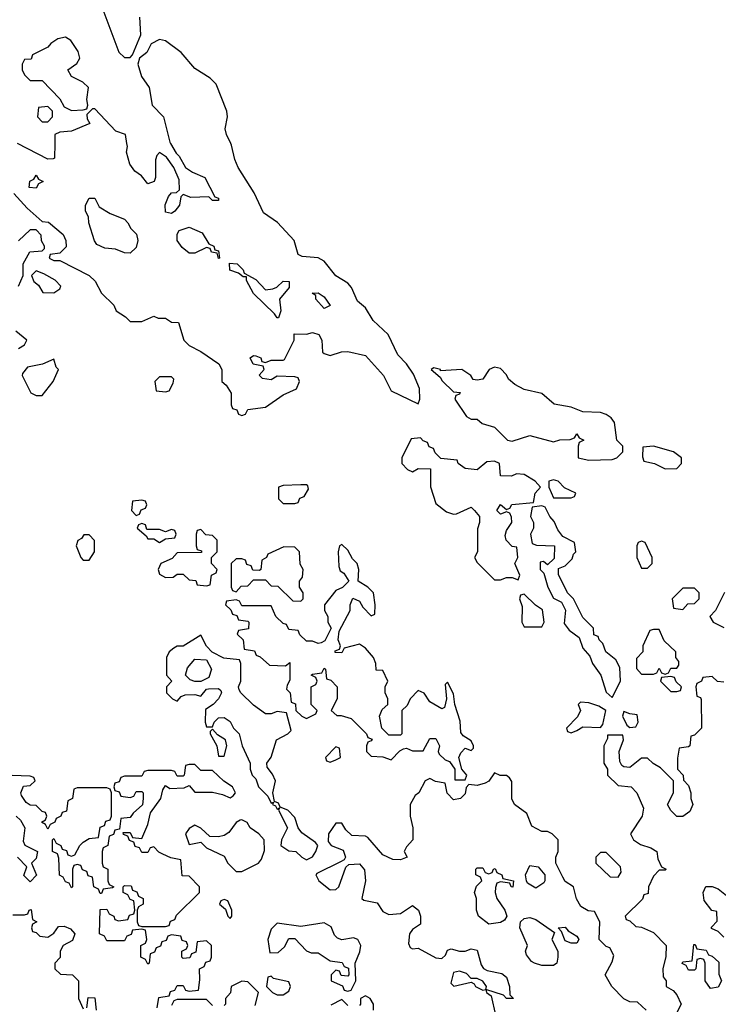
# Model space of a CAD drawing. Header units: inches. Extents: x 2601682 to 2755810, y 449311 to 584050.
# Tile 490 of 505: x 2731374 to 2733751, y 577070 to 580421. Entities that reach past the tile are written whole.
import ezdxf

# ---------------------------------------------------------------- set-up
doc = ezdxf.new("R2010")
doc.units = ezdxf.units.IN
doc.header["$MEASUREMENT"] = 0
doc.layers.add('C7537', color=7, linetype='Continuous')
doc.layers.add('C7538', color=7, linetype='Continuous')

msp = doc.modelspace()

# ---------------------------------------------------------------- linework, layer by layer
at = {"layer": 'C7537', "color": 2, "elevation": 2}
for points in [[(2731354, 579830), (2731399.6, 579779.6), (2731450, 579734), (2731471.6, 579731.6), (2731522, 579690), (2731531.3, 579670), (2731531.6, 579648.4), (2731510, 579626), (2731478, 579622), (2731474, 579610), (2731490, 579602), (2731510, 579602), (2731610.8, 579550.8), (2731630.8, 579530.8), (2731652, 579490), (2731694, 579450), (2731702, 579430), (2731734, 579410), (2731750, 579394), (2731790, 579394), (2731830, 579412), (2731845.4, 579405.4), (2731870, 579404.7), (2731890, 579392), (2731914, 579390), (2731932, 579330), (2731950, 579312), (2731990, 579292), (2732052, 579250), (2732062, 579230), (2732062, 579190), (2732076.9, 579176.9), (2732094, 579150), (2732094, 579110), (2732098, 579098), (2732112.7, 579092.7), (2732118, 579078), (2732130, 579074), (2732142, 579078), (2732150, 579094), (2732210, 579102), (2732270, 579144.7), (2732315.3, 579164.7), (2732326, 579190), (2732322, 579202), (2732310, 579206), (2732250, 579208), (2732230, 579195.3), (2732200.4, 579200.4), (2732188.7, 579211.3), (2732206, 579230), (2732202, 579242), (2732168.7, 579248.7), (2732158, 579270), (2732170, 579278), (2732176.9, 579276.9), (2732194, 579270), (2732198, 579258), (2732210, 579254), (2732230, 579262), (2732270, 579262), (2732275.3, 579264.7), (2732308, 579330), (2732308, 579352), (2732350, 579351.3), (2732370, 579356), (2732391.3, 579350), (2732402, 579330), (2732404.7, 579290), (2732410, 579284.7), (2732430, 579278), (2732468.9, 579291.1), (2732490, 579291.3), (2732550, 579278), (2732611.3, 579210), (2732638, 579158), (2732730, 579114), (2732735.3, 579130), (2732734, 579166), (2732714.2, 579214.2), (2732689.5, 579250), (2732660.1, 579280.1), (2732627.6, 579350), (2732576.9, 579396.9), (2732550, 579440.9), (2732523.5, 579463.5), (2732503, 579510), (2732490, 579524.2), (2732449.7, 579549.7), (2732410, 579599.7), (2732390, 579611.1), (2732335.1, 579615.1), (2732322, 579622), (2732307.3, 579670), (2732250.7, 579730.7), (2732203.3, 579763.3), (2732171.6, 579831.6), (2732117.6, 579917.6), (2732105.7, 579945.7), (2732094.5, 579994.5), (2732091.8, 580000)], [(2731493.3, 580000), (2731492, 579950), (2731487.3, 579947.3), (2731470, 579946), (2731365.9, 580000)], [(2731887, 580000), (2731906.4, 579966.4), (2731916.8, 579956.8), (2731938, 579918), (2731962, 579902), (2732003.6, 579883.6), (2732038, 579818), (2732050, 579814), (2732050, 579806), (2732030, 579806), (2732018, 579818), (2731956.4, 579816.4), (2731930, 579826), (2731922, 579818), (2731918, 579790), (2731902, 579770), (2731890, 579762), (2731870, 579766), (2731869, 579791), (2731880.2, 579819.8), (2731890, 579832), (2731907.3, 579832.7), (2731918, 579842), (2731916.4, 579876.4), (2731898, 579918), (2731873.6, 579953.6), (2731850, 579969), (2731840.5, 579959.5), (2731835.9, 579944.1), (2731836, 579884), (2731832, 579870), (2731810, 579862), (2731788.7, 579890), (2731765.4, 579905.4), (2731749.2, 579930), (2731737.6, 579970), (2731740.7, 579990), (2731739, 580000)], [(2731370, 579514), (2731386, 579550), (2731386, 579590), (2731408.7, 579631.3), (2731450, 579634), (2731458, 579642), (2731458, 579650), (2731448, 579668), (2731447.3, 579687.3), (2731430, 579706), (2731410, 579706), (2731370, 579668)], [(2731370, 579302), (2731390, 579314), (2731398, 579330), (2731361.2, 579361.2)], [(2733771.6, 578471.6), (2733742, 578410), (2733722, 578390), (2733734, 578370), (2733770, 578352)], [(2733770, 578166), (2733748.4, 578168.4), (2733730, 578186), (2733698, 578182), (2733694, 578170), (2733678, 578162), (2733674, 578150), (2733678, 578118), (2733690, 578114), (2733692.7, 578107.3), (2733694, 578010), (2733670, 577986), (2733658, 577982), (2733654, 577950), (2733650, 577946), (2733618, 577942), (2733612.7, 577907.3), (2733612, 577870), (2733632, 577850), (2733632.7, 577832.7), (2733650, 577814), (2733658, 577790), (2733658, 577770), (2733664.7, 577750), (2733653.7, 577726.3), (2733630, 577708.7), (2733610, 577708.7), (2733589, 577729), (2733578, 577750), (2733598, 577790), (2733598, 577830), (2733554.6, 577874.6), (2733529.1, 577889.1), (2733510, 577908), (2733490, 577908), (2733450, 577875.3), (2733430, 577878), (2733423.1, 577883.1), (2733416.4, 577896.4), (2733414, 577930), (2733428, 577970), (2733426, 577986), (2733374, 577986), (2733374, 577974), (2733362, 577950), (2733362, 577890), (2733374, 577870), (2733374, 577850), (2733410, 577814), (2733454, 577810), (2733474, 577790), (2733496.9, 577736.9), (2733492, 577710), (2733452, 577650), (2733462, 577630), (2733486, 577614), (2733522, 577602), (2733542, 577590), (2733545.4, 577565.4), (2733558, 577538), (2733574, 577530), (2733570, 577526), (2733550, 577526), (2733530, 577506), (2733514, 577470), (2733512.7, 577447.3), (2733498, 577442), (2733492.7, 577427.3), (2733434, 577370), (2733438, 577358), (2733450, 577354), (2733470, 577334), (2733490, 577332), (2733530, 577314), (2733574, 577270), (2733572.7, 577232.7), (2733562, 577190), (2733563.6, 577163.6), (2733574, 577150), (2733574, 577130), (2733596.9, 577116.9), (2733610, 577102), (2733624.7, 577070), (2733604.7, 577030)], [(2731842, 577058), (2731847.3, 577092.7), (2731882, 577098), (2731887.3, 577112.7), (2731902, 577118), (2731910, 577134), (2731930, 577134), (2731938, 577118), (2731950, 577114), (2731982, 577118), (2731987.3, 577152.7), (2731986, 577190), (2732002, 577198), (2732007.3, 577212.7), (2732022, 577218), (2732026, 577230), (2732026, 577270), (2732010, 577286), (2731978, 577282), (2731972.7, 577247.3), (2731958, 577242), (2731952.7, 577227.3), (2731930, 577226), (2731926, 577230), (2731926, 577250), (2731942, 577258), (2731946, 577270), (2731942, 577282), (2731927.3, 577287.3), (2731922, 577302), (2731890, 577306), (2731878, 577302), (2731872.7, 577287.3), (2731858, 577282), (2731852.7, 577267.3), (2731838, 577262), (2731832.7, 577247.3), (2731818, 577242), (2731814, 577210), (2731810, 577206), (2731802, 577222), (2731786, 577230), (2731786, 577270), (2731802, 577278), (2731806, 577290), (2731802, 577322), (2731790, 577326), (2731758, 577322), (2731752.7, 577307.3), (2731738, 577302), (2731730, 577286), (2731670, 577286), (2731662, 577302), (2731646, 577310), (2731647.3, 577392.7), (2731670, 577394), (2731678, 577378), (2731694, 577370), (2731698, 577358), (2731710, 577354), (2731742, 577358), (2731747.3, 577372.7), (2731762, 577378), (2731766, 577390), (2731762, 577422), (2731750, 577426), (2731742, 577442), (2731726, 577450), (2731726, 577470), (2731730, 577474), (2731752.7, 577472.7), (2731758, 577458), (2731772.7, 577452.7), (2731778, 577438), (2731794, 577430), (2731794, 577410), (2731778, 577402), (2731774, 577390), (2731774, 577350), (2731778, 577338), (2731790, 577334), (2731870, 577334), (2731882, 577338), (2731887.3, 577352.7), (2731902, 577358), (2731907.3, 577372.7), (2731986, 577450), (2731986, 577470), (2731950, 577506), (2731927.3, 577507.3), (2731922, 577562), (2731888.4, 577568.4), (2731860.4, 577580.4), (2731847.3, 577587.3), (2731830, 577606), (2731818, 577602), (2731810, 577586), (2731790, 577586), (2731782, 577602), (2731767.3, 577607.3), (2731762, 577622), (2731747.3, 577627.3), (2731742, 577642), (2731727.3, 577647.3), (2731726, 577654), (2731750, 577654), (2731758, 577638), (2731790, 577634), (2731810, 577682), (2731819, 577721), (2731854, 577770), (2731860.4, 577799.6), (2731870, 577814), (2731884.7, 577804.7), (2731934, 577806), (2731950, 577814), (2731970, 577792), (2732030, 577791.3), (2732064, 577784), (2732090, 577772), (2732100.4, 577779.6), (2732108, 577790), (2732098, 577810), (2732068.9, 577828.9), (2732030, 577866), (2731990, 577866), (2731970, 577886), (2731950, 577886), (2731938, 577882), (2731934, 577850), (2731930, 577846), (2731910, 577846), (2731902, 577862), (2731890, 577866), (2731810, 577866), (2731798, 577862), (2731790, 577846), (2731730, 577846), (2731718, 577842), (2731712.7, 577827.3), (2731698, 577822), (2731694, 577810), (2731698, 577798), (2731712.7, 577792.7), (2731718, 577778), (2731750, 577774), (2731762, 577778), (2731770, 577794), (2731790, 577794), (2731794, 577790), (2731794, 577770), (2731791.3, 577748.7), (2731759.6, 577720.4), (2731750, 577706), (2731718, 577702), (2731714, 577666), (2731698, 577662), (2731692.7, 577647.3), (2731678, 577642), (2731674, 577610), (2731658, 577602), (2731654, 577590), (2731654, 577550), (2731658, 577538), (2731674, 577530), (2731674, 577490), (2731678, 577478), (2731694, 577470), (2731690, 577466), (2731658, 577462), (2731652.7, 577447.3), (2731647.3, 577447.3), (2731642, 577462), (2731626, 577470), (2731622, 577502), (2731607.3, 577507.3), (2731602, 577522), (2731587.3, 577527.3), (2731582, 577542), (2731570, 577546), (2731558, 577542), (2731554, 577530), (2731554, 577470), (2731550, 577466), (2731542, 577482), (2731530, 577486), (2731522, 577502), (2731508.9, 577508.9), (2731507.3, 577567.3), (2731502, 577582), (2731486, 577590), (2731486, 577630), (2731490, 577634), (2731498, 577618), (2731514, 577610), (2731518, 577598), (2731532.7, 577592.7), (2731538, 577578), (2731550, 577574), (2731562, 577578), (2731578, 577610), (2731590, 577622), (2731610, 577634), (2731642, 577638), (2731647.3, 577672.7), (2731662, 577678), (2731667.3, 577692.7), (2731682, 577698), (2731686, 577710), (2731686, 577790), (2731682, 577802), (2731670, 577806), (2731570, 577806), (2731558, 577802), (2731554, 577770), (2731538, 577762), (2731532.7, 577727.3), (2731518, 577722), (2731514, 577710), (2731498, 577702), (2731494, 577690), (2731478, 577682), (2731470, 577666), (2731462, 577682), (2731448, 577690), (2731462, 577698), (2731466, 577710), (2731462, 577722), (2731450, 577726), (2731430, 577746), (2731410, 577748), (2731396.4, 577756.4), (2731380.4, 577780.4), (2731378, 577790), (2731387.3, 577812.7), (2731410, 577814), (2731426, 577830), (2731422, 577842), (2731410, 577846), (2731348, 577848)], [(2733506, 577050), (2733476.4, 577076.4), (2733450, 577078), (2733430, 577088), (2733388.7, 577130), (2733366, 577170), (2733390, 577214), (2733395.3, 577235.3), (2733382, 577262), (2733370, 577266), (2733346, 577290), (2733348, 577350), (2733330, 577386), (2733308.4, 577388.4), (2733283.1, 577403.1), (2733268.9, 577428.9), (2733258, 577470), (2733230, 577488), (2733222, 577502), (2733198, 577550), (2733198, 577570), (2733206, 577590), (2733206, 577630), (2733186, 577650), (2733170, 577658), (2733150, 577658), (2733116.4, 577676.4), (2733099, 577719), (2733058, 577750), (2733048.7, 577768.7), (2733048.4, 577828.4), (2733040.4, 577840.4), (2733030, 577848), (2733008.9, 577848.9), (2732990, 577858), (2732970.7, 577829.3), (2732958, 577822), (2732930, 577814), (2732902, 577818), (2732892.7, 577807.3), (2732890, 577786), (2732874, 577770), (2732850, 577766), (2732828.4, 577788.4), (2732822, 577822), (2732788.4, 577828.4), (2732770, 577838), (2732754, 577830), (2732732, 577790), (2732719.6, 577780.4), (2732702, 577750), (2732702, 577710), (2732711.3, 577670), (2732712, 577630), (2732690, 577606), (2732682, 577590), (2732692, 577570), (2732670, 577562), (2732643.1, 577563.1), (2732610, 577578), (2732558, 577638), (2732550, 577642), (2732504, 577644), (2732483.1, 577663.1), (2732470, 577686), (2732450, 577686), (2732424.7, 577650), (2732423.6, 577623.6), (2732434, 577610), (2732474.8, 577594.8), (2732482, 577570), (2732478, 577562), (2732465.4, 577554.6), (2732384.7, 577515.3), (2732382, 577510), (2732392, 577490), (2732430, 577458.8), (2732450, 577460.7), (2732459.3, 577470), (2732484, 577536), (2732494, 577546), (2732530, 577547.3), (2732547.7, 577527.7), (2732550.6, 577490), (2732538, 577430), (2732544.5, 577424.5), (2732590, 577414.8), (2732610, 577386), (2732630, 577374.8), (2732670, 577378.8), (2732710, 577406), (2732730.5, 577390.5), (2732738, 577370), (2732737.3, 577342.7), (2732710, 577324), (2732700.7, 577310), (2732696.9, 577276.9), (2732702.8, 577262.8), (2732710, 577258), (2732730, 577261), (2732790, 577228), (2732810, 577226), (2732823.1, 577236.9), (2732830, 577254), (2732842, 577258), (2732870, 577251), (2732890, 577251), (2732910, 577258), (2732930, 577254), (2732943.6, 577203.6), (2732951.6, 577191.6), (2732964.7, 577184.7), (2733014.8, 577174.8), (2733030, 577162), (2733041, 577130), (2733042, 577102), (2733054, 577090), (2733030, 577089.2), (2733020.4, 577100.4), (2732960.4, 577120.4), (2732962, 577130), (2732950, 577148), (2732930, 577158), (2732910, 577158), (2732894, 577174), (2732870, 577182), (2732850, 577178), (2732841.4, 577141.4), (2732851.3, 577131.3), (2732910, 577144.7), (2732919.8, 577139.8), (2732924.7, 577130), (2732950, 577118), (2732959.6, 577119.6), (2732962, 577110), (2732978, 577098), (2732993, 577033)], [(2731362, 577710), (2731376.8, 577696.8), (2731390.9, 577670.9), (2731385.4, 577625.4), (2731391.3, 577611.3), (2731434, 577590), (2731430, 577566), (2731414, 577550), (2731431.1, 577508.9), (2731410, 577486), (2731388.4, 577508.4), (2731398, 577538), (2731366, 577570)], [(2733770, 577298), (2733750, 577318), (2733727.3, 577327.3), (2733727.3, 577332.7), (2733747.3, 577352.7), (2733746, 577386), (2733728.7, 577388.7), (2733702.7, 577422.7), (2733699, 577450), (2733709.1, 577470.9), (2733730, 577470.8), (2733750, 577462.8), (2733790, 577431.3)], [(2731350, 577374), (2731390, 577374), (2731402, 577378), (2731406, 577390), (2731412.7, 577392.7), (2731418, 577358), (2731432, 577350), (2731418, 577342), (2731414, 577330), (2731418, 577318), (2731430, 577314), (2731442, 577302), (2731470, 577298), (2731490, 577312), (2731505.6, 577334.4), (2731524.7, 577335.3), (2731547.1, 577327.1), (2731561, 577310), (2731553.7, 577286.3), (2731522, 577270), (2731512, 577250), (2731511.3, 577228.7), (2731494, 577210), (2731494, 577190), (2731512.7, 577172.7), (2731554, 577170), (2731574, 577150), (2731574, 577090), (2731590, 577054)], [(2732174.6, 577065.4), (2732186, 577110), (2732150, 577146), (2732130, 577148), (2732094, 577130), (2732091.6, 577108.4), (2732074, 577090), (2732074, 577070), (2732070, 577066)], [(2731602, 577058), (2731607.3, 577092.7), (2731630, 577091.3), (2731634, 577050)], [(2732030, 577066), (2732010, 577086), (2731910, 577086), (2731898, 577082), (2731890, 577066)], [(2732490, 577066), (2732470, 577086), (2732432.7, 577067.3)], [(2732578, 577050), (2732578, 577070), (2732566, 577090), (2732550, 577098), (2732534, 577090), (2732534, 577070), (2732530, 577066)]]:
    msp.add_lwpolyline(points, dxfattribs=at)
for points in [[(2731430, 579848), (2731406, 579850), (2731408.4, 579871.6), (2731422, 579878), (2731430, 579892), (2731438, 579878), (2731454, 579870), (2731438, 579862)], [(2731750, 579626), (2731730, 579628), (2731700.4, 579640.4), (2731663.1, 579643.1), (2731636.4, 579656.4), (2731628, 579668), (2731608.7, 579730), (2731608, 579750), (2731598, 579770), (2731598, 579790), (2731610, 579814), (2731630, 579814), (2731644.7, 579784.7), (2731682, 579762), (2731730, 579742), (2731742, 579730), (2731752, 579710), (2731770.9, 579690.9), (2731776, 579670), (2731770, 579646)], [(2732050, 579608), (2732046, 579626), (2732026, 579630), (2732022, 579642), (2732010, 579646), (2731970, 579626), (2731950, 579626), (2731926.3, 579646.3), (2731909.3, 579669.3), (2731909.3, 579690.7), (2731916.5, 579703.5), (2731950, 579714.8), (2731995.3, 579695.3), (2732018, 579658), (2732034, 579650), (2732038, 579638), (2732050, 579634), (2732054, 579610)], [(2732210, 579502), (2732235.3, 579504.7), (2732248.9, 579511.1), (2732270, 579531.3), (2732291.3, 579530), (2732291.3, 579510), (2732258, 579470), (2732262, 579430), (2732254, 579406), (2732250, 579406), (2732240.4, 579420.4), (2732169.4, 579489.4), (2732146, 579534), (2732146, 579546), (2732134, 579546), (2732118, 579558), (2732088.9, 579568.9), (2732088, 579592), (2732114, 579590), (2732134, 579570), (2732138, 579558), (2732176.9, 579536.9)], [(2731430, 579566), (2731414, 579550), (2731422, 579530), (2731438, 579518), (2731452.7, 579492.7), (2731490, 579492), (2731510, 579504.7), (2731514, 579514), (2731494.6, 579534.6), (2731456.4, 579556.4)], [(2732410, 579438), (2732382, 579470), (2732382, 579482), (2732369.2, 579490.8), (2732390, 579491.3), (2732410, 579478), (2732430, 579448)], [(2731490, 579266), (2731451.3, 579248.7), (2731401, 579239), (2731383.6, 579216.4), (2731382, 579210), (2731411.6, 579151.6), (2731430, 579142), (2731450, 579142), (2731488, 579190), (2731506, 579230), (2731498, 579238)], [(2732990, 579238.4), (2732971, 579230), (2732950, 579198), (2732930, 579194), (2732916.4, 579196.4), (2732908.7, 579210), (2732878, 579230), (2732806, 579226), (2732806, 579230), (2732783.6, 579236.4), (2732774, 579230), (2732804.7, 579204.7), (2732811.6, 579191.6), (2732850, 579154), (2732872.7, 579152.7), (2732870, 579146), (2732858, 579142), (2732854, 579130), (2732894, 579070), (2732910, 579062), (2732930, 579062), (2732947.1, 579047.1), (2732990, 579034), (2733034, 578990), (2733050, 578986), (2733110, 579006), (2733190, 578984.7), (2733211.6, 578991.6), (2733247.3, 578992.7), (2733262, 578998), (2733270, 579012), (2733278, 578998), (2733294, 578990), (2733278, 578982), (2733274, 578970), (2733274, 578930), (2733310, 578922), (2733390, 578924.7), (2733406, 578930), (2733426, 578950), (2733426, 578970), (2733406, 578990), (2733397.6, 579050), (2733386.3, 579066.3), (2733370, 579077.6), (2733350, 579084.5), (2733290, 579086.6), (2733250, 579102), (2733192, 579112), (2733150, 579149.2), (2733090, 579162.7), (2733059.1, 579179.1), (2733037.6, 579197.6), (2733030, 579212.7), (2733010, 579233.6)], [(2731890, 579206), (2731850, 579206), (2731834, 579190), (2731838, 579158), (2731870, 579154), (2731882, 579158), (2731896.4, 579183.6), (2731898, 579198)], [(2732738, 578998), (2732705.4, 578994.6), (2732674, 578930), (2732674, 578910), (2732694, 578890), (2732710, 578882), (2732730, 578894), (2732772, 578892), (2732771.6, 578831.6), (2732790, 578774), (2732826.4, 578746.4), (2732850, 578738), (2732860.4, 578739.6), (2732910, 578762), (2732922, 578750), (2732938, 578730), (2732938, 578710), (2732931.6, 578688.4), (2732932, 578610), (2732922, 578590), (2732930, 578574), (2732990, 578514), (2733010, 578514), (2733030, 578522), (2733050, 578522), (2733070, 578514), (2733075.3, 578530), (2733059, 578570), (2733068.7, 578590), (2733066, 578626), (2733050, 578628), (2733029.2, 578649.2), (2733025.6, 578665.6), (2733030, 578682), (2733048, 578710), (2733047.3, 578727.3), (2733042, 578742), (2733030, 578746), (2733010, 578738), (2732998, 578750), (2733010, 578771.3), (2733030, 578754), (2733042, 578758), (2733048.9, 578771.1), (2733122, 578778), (2733128, 578810), (2733146, 578830), (2733128, 578850), (2733090, 578873.2), (2733064.7, 578875.3), (2733047.3, 578867.3), (2733010, 578868), (2733006, 578910), (2732990, 578918), (2732963.6, 578916.4), (2732930, 578888.7), (2732890, 578894), (2732866, 578910), (2732862, 578922), (2732807.3, 578927.3), (2732787.3, 578947.3), (2732782, 578962), (2732767.3, 578967.3), (2732762, 578982), (2732747.3, 578987.3)], [(2733531, 578969), (2733494, 578966), (2733492.7, 578932.7), (2733498, 578918), (2733534, 578910), (2733570, 578892), (2733610, 578894), (2733626, 578910), (2733626, 578930), (2733598, 578950)], [(2733190, 578855.3), (2733174, 578850), (2733174, 578830), (2733190, 578794), (2733250, 578794), (2733262, 578798), (2733266, 578810), (2733227.3, 578827.3), (2733206, 578850)], [(2732350, 578838), (2732330, 578838), (2732270, 578835.3), (2732254, 578830), (2732254, 578790), (2732270, 578774), (2732310, 578774), (2732322, 578778), (2732327.3, 578792.7), (2732342, 578798), (2732356.4, 578823.6), (2732354, 578834)], [(2731790, 578786), (2731758, 578782), (2731754, 578750), (2731770, 578734), (2731782, 578738), (2731787.3, 578752.7), (2731802, 578758), (2731806, 578770), (2731802, 578782)], [(2733150, 578766), (2733118, 578762), (2733112, 578730), (2733122, 578710), (2733122, 578690), (2733112, 578670), (2733118, 578638), (2733132.7, 578632.7), (2733194, 578630), (2733192.7, 578587.3), (2733170, 578566), (2733156.4, 578576.4), (2733145.4, 578574.6), (2733144.7, 578550), (2733156.9, 578536.9), (2733171.3, 578490), (2733190, 578452), (2733218, 578438), (2733231.1, 578411.1), (2733226, 578366), (2733243.5, 578343.5), (2733278, 578318), (2733290, 578282), (2733314.4, 578254.4), (2733322.8, 578230), (2733351.3, 578190), (2733370, 578132), (2733390, 578114), (2733418, 578170), (2733416.4, 578216.4), (2733402, 578242), (2733368, 578270), (2733358, 578298), (2733346, 578310), (2733342, 578322), (2733327.3, 578327.3), (2733326, 578350), (2733290, 578386), (2733258, 578450), (2733238, 578470), (2733207.3, 578532.7), (2733207.3, 578552.7), (2733230, 578562), (2733253.6, 578586.4), (2733258, 578602), (2733266, 578610), (2733262, 578642), (2733222, 578662), (2733204.7, 578684.7), (2733192.9, 578712.9), (2733178, 578730), (2733162, 578762)], [(2731790, 578706), (2731778, 578702), (2731774, 578690), (2731804.7, 578664.7), (2731810, 578654), (2731830, 578654), (2731850, 578642), (2731870, 578654), (2731902, 578658), (2731906, 578670), (2731902, 578682), (2731890, 578686), (2731870, 578678), (2731850, 578686), (2731806, 578686), (2731802, 578702)], [(2731990, 578686), (2731978, 578682), (2731974, 578670), (2731974, 578630), (2731978, 578618), (2731992.7, 578612.7), (2731992.7, 578607.3), (2731910, 578606), (2731892.7, 578587.3), (2731854, 578570), (2731844.7, 578550), (2731850, 578534), (2731870, 578522), (2731896.4, 578523.6), (2731910, 578534), (2731930, 578534), (2731950, 578514), (2731972.7, 578512.7), (2731978, 578498), (2732010, 578494), (2732022, 578498), (2732026, 578530), (2732042, 578538), (2732046, 578550), (2732026, 578570), (2732026, 578590), (2732046, 578610), (2732046, 578650), (2732030, 578666), (2732007.3, 578667.3)], [(2731610, 578668), (2731592.7, 578667.3), (2731584.7, 578655.3), (2731571.6, 578648.4), (2731566, 578630), (2731582, 578590), (2731590, 578582), (2731610, 578582), (2731628.7, 578610), (2731628.4, 578648.4)], [(2733490, 578646), (2733478, 578642), (2733474, 578630), (2733474, 578590), (2733490, 578554), (2733510, 578554), (2733526, 578570), (2733526, 578590), (2733502, 578642)], [(2732470, 578635.3), (2732462, 578630), (2732458, 578610), (2732459.6, 578559.6), (2732464.7, 578544.7), (2732476.9, 578536.9), (2732494, 578510), (2732472, 578488), (2732450, 578478), (2732411.3, 578430), (2732411.3, 578410), (2732422, 578390), (2732422, 578370), (2732434, 578350), (2732412.7, 578307.3), (2732399.6, 578300.4), (2732390, 578298), (2732370, 578306), (2732350, 578306), (2732327.3, 578327.3), (2732322, 578342), (2732290, 578346), (2732282, 578362), (2732270, 578366), (2732246, 578390), (2732230, 578426), (2732130, 578426), (2732122, 578442), (2732110, 578446), (2732078, 578442), (2732074, 578430), (2732092.7, 578412.7), (2732098, 578398), (2732112.7, 578392.7), (2732118, 578378), (2732150, 578374), (2732154, 578370), (2732152.7, 578347.3), (2732118, 578342), (2732114, 578330), (2732134, 578310), (2732138, 578278), (2732172.7, 578272.7), (2732178, 578258), (2732192.7, 578252.7), (2732223.6, 578223.6), (2732278, 578222), (2732292.7, 578232.7), (2732292.7, 578172.7), (2732283.6, 578156.4), (2732282, 578142), (2732294, 578130), (2732298, 578098), (2732312.7, 578092.7), (2732314, 578070), (2732334, 578050), (2732350, 578042), (2732382, 578058), (2732386, 578070), (2732366, 578090), (2732366, 578150), (2732382, 578158), (2732386, 578170), (2732382, 578182), (2732366, 578190), (2732370, 578194), (2732402, 578198), (2732410, 578214), (2732414, 578210), (2732418, 578178), (2732432.7, 578172.7), (2732454, 578150), (2732454, 578110), (2732434, 578070), (2732452.7, 578052.7), (2732467.3, 578052.7), (2732502, 578042), (2732554, 577990), (2732558, 577978), (2732572.7, 577972.7), (2732570, 577966), (2732558, 577962), (2732554, 577950), (2732554, 577930), (2732570, 577914), (2732610, 577912), (2732638, 577902), (2732667.3, 577932.7), (2732680.4, 577939.6), (2732690, 577942), (2732710, 577932), (2732747.3, 577932.7), (2732770, 577974), (2732790, 577974), (2732802, 577950), (2732798, 577930), (2732801, 577921), (2732822, 577902), (2732836, 577896), (2732854, 577870), (2732854, 577834), (2732890, 577834), (2732895.3, 577850), (2732878, 577870), (2732868, 577910), (2732874.6, 577925.4), (2732890, 577942), (2732910, 577934), (2732918, 577942), (2732918, 577950), (2732910, 577966), (2732883.1, 577983.1), (2732875.3, 577995.3), (2732872.9, 578032.9), (2732854, 578090), (2732850, 578126), (2732830, 578166), (2732822, 578158), (2732826, 578110), (2732819.8, 578080.2), (2732810, 578075.3), (2732770, 578099), (2732750, 578128.7), (2732730, 578138), (2732702, 578110), (2732692.7, 578087.3), (2732674, 578070), (2732674, 577990), (2732670, 577986), (2732630, 577986), (2732606, 578010), (2732598, 578050), (2732607.3, 578072.7), (2732626, 578090), (2732626, 578110), (2732618, 578130), (2732618, 578150), (2732626, 578170), (2732610, 578206), (2732587.3, 578207.3), (2732586, 578230), (2732578, 578250), (2732550, 578282), (2732530, 578295.3), (2732478, 578282), (2732470, 578266), (2732447.3, 578267.3), (2732447.3, 578272.7), (2732462, 578278), (2732466, 578290), (2732458, 578310), (2732460.4, 578339.6), (2732498, 578410), (2732498, 578430), (2732507.3, 578452.7), (2732530, 578442), (2732541, 578421), (2732570, 578392), (2732582, 578398), (2732584, 578430), (2732578, 578470), (2732558, 578490), (2732526, 578510), (2732528, 578550), (2732522, 578570), (2732506, 578586), (2732490, 578615.3)], [(2732272.7, 578627.3), (2732218, 578602), (2732214, 578590), (2732198, 578582), (2732194, 578550), (2732190, 578546), (2732167.3, 578547.3), (2732162, 578562), (2732147.3, 578567.3), (2732142, 578582), (2732130, 578586), (2732110, 578586), (2732094, 578570), (2732094, 578490), (2732098, 578478), (2732110, 578474), (2732127.3, 578492.7), (2732150, 578494), (2732170, 578514), (2732210, 578514), (2732230, 578494), (2732252.7, 578492.7), (2732303.6, 578443.6), (2732330, 578442), (2732338, 578450), (2732338, 578470), (2732326, 578490), (2732326, 578510), (2732336.4, 578523.6), (2732338, 578550), (2732328, 578568), (2732326, 578610), (2732310, 578626)], [(2733670, 578486), (2733630, 578486), (2733594, 578450), (2733598, 578418), (2733630, 578414), (2733647.3, 578432.7), (2733670, 578434), (2733686, 578450), (2733686, 578470)], [(2733090, 578466), (2733078, 578462), (2733074, 578450), (2733083.6, 578423.6), (2733082, 578370), (2733090, 578354), (2733150, 578354), (2733158, 578370), (2733152.5, 578412.5), (2733128.7, 578428.7)], [(2733550, 578346), (2733530, 578346), (2733518, 578342), (2733494, 578290), (2733494, 578270), (2733472.7, 578247.3), (2733472.7, 578212.7), (2733490, 578194), (2733530, 578194), (2733542, 578198), (2733550, 578214), (2733558, 578198), (2733570, 578194), (2733582, 578198), (2733590, 578214), (2733610, 578214), (2733616.4, 578223.6), (2733616.4, 578236.4), (2733606, 578250), (2733606, 578270), (2733567.3, 578307.3)], [(2731990, 578326), (2731930.7, 578289.3), (2731910, 578289), (2731898, 578282), (2731882, 578270), (2731874, 578250), (2731874, 578190), (2731892, 578170), (2731874, 578150), (2731874, 578130), (2731894, 578110), (2731910, 578102), (2731923.1, 578116.9), (2731936.4, 578123.6), (2731970, 578124.7), (2731990, 578118), (2732010, 578142), (2732016.4, 578143.6), (2732050, 578144.7), (2732058, 578138), (2732061, 578130), (2732050.9, 578109.1), (2732032, 578090), (2732006.4, 578073.6), (2732004.7, 578030), (2732010, 578014), (2732030, 578014), (2732035.3, 578030), (2732050, 578044.7), (2732070, 578046), (2732090, 578032), (2732101, 578010), (2732121, 577990), (2732130.8, 577950), (2732158, 577890), (2732158, 577870), (2732164.7, 577850), (2732177.3, 577837.3), (2732186, 577810), (2732218, 577778), (2732230, 577754), (2732238, 577758), (2732234, 577750), (2732244.7, 577744.7), (2732250, 577734), (2732258, 577738), (2732254, 577730), (2732284.7, 577670), (2732264.7, 577630), (2732262, 577610), (2732290, 577592), (2732314, 577590), (2732334, 577570), (2732350, 577562), (2732370, 577572), (2732382, 577590), (2732388, 577610), (2732380.4, 577620.4), (2732333.6, 577653.6), (2732322, 577670), (2732310, 577706), (2732286, 577730), (2732260.4, 577740.4), (2732254, 577754), (2732240.4, 577760.4), (2732235.3, 577790), (2732244, 577830), (2732233.6, 577853.6), (2732216.4, 577876.4), (2732215.3, 577890), (2732229.1, 577910.9), (2732248, 577970), (2732286, 577990), (2732298, 578002), (2732282, 578062), (2732250, 578066), (2732230, 578058), (2732210, 578058), (2732170, 578088), (2732126, 578130), (2732120.4, 578140.4), (2732118, 578150), (2732126, 578170), (2732126, 578230), (2732122, 578242), (2732068.4, 578248.4), (2732028.4, 578268.4), (2732009, 578289)], [(2731970, 578168), (2731954, 578174), (2731938, 578190), (2731944.7, 578215.3), (2731970, 578244.7), (2732010, 578242), (2732026, 578210), (2732018, 578182), (2731990, 578168)], [(2733590, 578186), (2733558, 578182), (2733554, 578170), (2733590, 578134), (2733610, 578134), (2733622, 578138), (2733626, 578150), (2733607.3, 578167.3), (2733602, 578182)], [(2733282, 578098), (2733274, 578090), (2733282, 578070), (2733272, 578048), (2733234, 578010), (2733238, 577998), (2733250, 577994), (2733270, 578002), (2733290, 578014), (2733350, 578012), (2733358, 578022), (2733368, 578070), (2733344.7, 578084.7), (2733310, 578095.3)], [(2733430, 578066), (2733424.7, 578050), (2733439.6, 578019.6), (2733450, 578012), (2733470, 578014), (2733478, 578030), (2733475.3, 578055.3), (2733450, 578058)], [(2732030, 578006), (2732022, 577998), (2732022, 577990), (2732044.7, 577950), (2732050, 577914), (2732070, 577914), (2732079, 577950), (2732074, 577970), (2732047.3, 577987.3)], [(2732450, 577946), (2732414, 577910), (2732418, 577898), (2732430, 577894), (2732450, 577902), (2732466, 577910), (2732462, 577942)], [(2732130, 577698), (2732123.6, 577696.4), (2732110, 577688.7), (2732085.2, 577654.8), (2732070, 577644), (2732050, 577639.3), (2732021.2, 577641.2), (2731990, 577668.7), (2731970, 577679), (2731950, 577668), (2731938, 577650), (2731950, 577614), (2731990, 577622), (2732010, 577602), (2732070, 577574), (2732082, 577550), (2732110, 577522), (2732130, 577522), (2732186, 577550), (2732196.4, 577563.6), (2732207.3, 577592.7), (2732206, 577630), (2732188, 577650), (2732158, 577670), (2732148.4, 577688.4)], [(2733370, 577586), (2733350, 577586), (2733334, 577570), (2733334, 577550), (2733383.6, 577503.6), (2733410, 577502), (2733420.4, 577519.6), (2733418, 577538)], [(2733130, 577465.2), (2733102, 577482), (2733098, 577490), (2733095.3, 577510), (2733110, 577542), (2733138, 577538), (2733161, 577510), (2733161, 577490), (2733156.8, 577483.2)], [(2732970, 577514), (2732982, 577518), (2732986, 577530), (2732991.6, 577531.6), (2732998, 577518), (2733014, 577510), (2733018, 577498), (2733054, 577490), (2733051.6, 577468.4), (2733046, 577470), (2733042, 577482), (2733010, 577486), (2732998, 577482), (2732992.7, 577467.3), (2732992, 577450), (2732998, 577430), (2733024.7, 577390), (2733031.3, 577370), (2733023.6, 577356.4), (2733010, 577348), (2732970, 577342), (2732935.3, 577370), (2732928.7, 577390), (2732928, 577430), (2732922, 577450), (2732928.4, 577471.6), (2732946, 577490), (2732942, 577502), (2732926, 577510), (2732926, 577530), (2732930, 577534), (2732950, 577534), (2732958, 577518)], [(2732070, 577426), (2732058, 577422), (2732054, 577410), (2732074, 577394), (2732082, 577370), (2732090, 577362), (2732095.3, 577370), (2732095.3, 577390), (2732082, 577422)], [(2732410, 577346.6), (2732330, 577334), (2732250, 577346), (2732230, 577326), (2732218, 577290), (2732224.7, 577244.7), (2732253.6, 577246.4), (2732274.6, 577265.4), (2732290, 577294), (2732310, 577294), (2732350, 577252), (2732365.4, 577245.4), (2732390, 577244.7), (2732430, 577218), (2732471.6, 577211.6), (2732478, 577198), (2732492.7, 577192.7), (2732494, 577170), (2732490, 577166), (2732467.3, 577167.3), (2732462, 577182), (2732450, 577186), (2732434, 577170), (2732434, 577150), (2732472.7, 577132.7), (2732478, 577118), (2732490, 577114), (2732502, 577118), (2732518, 577150), (2732515.3, 577210), (2732531.5, 577248.5), (2732535.1, 577270), (2732524, 577290), (2732510, 577296.2), (2732470, 577288.7), (2732455.1, 577295.1), (2732445.1, 577305.1), (2732433.5, 577333.5)], [(2733150, 577202), (2733126, 577210), (2733115.3, 577215.3), (2733098, 577238), (2733095.3, 577250), (2733102, 577270), (2733075.3, 577330), (2733078, 577350), (2733090, 577362), (2733110, 577364.7), (2733130, 577358), (2733194, 577314), (2733184.7, 577290), (2733204.7, 577250), (2733204.7, 577230), (2733202, 577210), (2733190, 577202)], [(2733250, 577278), (2733230, 577286), (2733218, 577318), (2733206, 577330), (2733230, 577332), (2733239.6, 577319.6), (2733270, 577302), (2733276, 577290), (2733270, 577278)], [(2733724, 577124), (2733706, 577150), (2733706, 577210), (2733702, 577222), (2733690, 577226), (2733678, 577222), (2733674, 577190), (2733670, 577186), (2733650, 577186), (2733642, 577202), (2733628.4, 577208.4), (2733630, 577214), (2733662, 577218), (2733667.3, 577272.7), (2733672.7, 577272.7), (2733678, 577258), (2733710, 577254), (2733718, 577238), (2733730, 577234), (2733752.7, 577212.7), (2733752.7, 577172.7), (2733762, 577150), (2733750, 577128)], [(2732230, 577166), (2732218, 577162), (2732214, 577130), (2732234, 577110), (2732250, 577102), (2732270, 577102), (2732290, 577114), (2732295.3, 577130), (2732290, 577146), (2732238, 577158)]]:
    msp.add_lwpolyline(points, close=True, dxfattribs=at)
at = {"layer": 'C7538', "color": 2, "elevation": 2}
for points in [[(2731650, 580474), (2731711.1, 580311.1), (2731730, 580292), (2731750, 580292), (2731758, 580302), (2731786, 580370), (2731782.7, 580430)], [(2732091.8, 580000), (2732077.4, 580030), (2732073, 580050), (2732080.7, 580090), (2732078.4, 580110), (2732042, 580202), (2732022.4, 580222.4), (2731970, 580255.1), (2731923.6, 580310), (2731870, 580349.6), (2731850, 580353.3), (2731821.1, 580338.9), (2731806, 580310), (2731782, 580290), (2731776, 580270), (2731787.9, 580227.9), (2731814.8, 580190), (2731824.7, 580130), (2731862.8, 580090), (2731884.5, 580004.5), (2731887, 580000)], [(2731739, 580000), (2731734, 580030), (2731701.3, 580041.3), (2731630, 580118), (2731622, 580118), (2731602, 580098), (2731603.6, 580083.6), (2731612.7, 580067.3), (2731550, 580042), (2731510, 580038), (2731494, 580030), (2731493.3, 580000)]]:
    msp.add_lwpolyline(points, dxfattribs=at)
for points in [[(2731530, 580362), (2731503.6, 580356.4), (2731479.6, 580340.4), (2731470, 580328), (2731418, 580302), (2731412.7, 580287.3), (2731390, 580286), (2731382, 580270), (2731382, 580250), (2731390, 580234), (2731410, 580214), (2731450, 580214), (2731510, 580152), (2731524.7, 580124.7), (2731550, 580112), (2731590, 580114), (2731602, 580118), (2731606, 580130), (2731602, 580150), (2731608, 580190), (2731588.9, 580208.9), (2731550, 580228), (2731538, 580250), (2731568.4, 580271.6), (2731578, 580290), (2731572.9, 580312.9), (2731548, 580350)], [(2731470, 580126), (2731438, 580122), (2731434, 580090), (2731450, 580074), (2731470, 580074), (2731486, 580090), (2731486, 580110)]]:
    msp.add_lwpolyline(points, close=True, dxfattribs=at)

doc.saveas('drawing.dxf')
